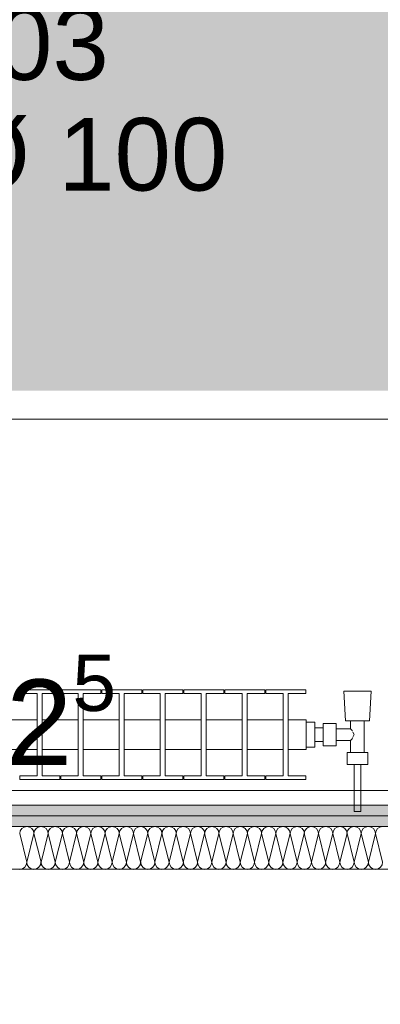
# Model space of a CAD drawing. Header units: metres. Extents: x -3.6 to 84.5, y -11 to 16.8.
# Tile 447 of 656: x 44.967 to 45.389, y 3.002 to 4.154. Entities that reach past the tile are written whole.
import ezdxf

# ---------------------------------------------------------------- set-up
doc = ezdxf.new("R2010")
doc.units = ezdxf.units.M
doc.header["$MEASUREMENT"] = 0
doc.linetypes.add('Wipeout_Contour', pattern=[1, 0, -1])
for name, color, linetype in [('152 - Bemaßung_ Beschriftung.Ausbau', 7, 'Continuous'), ('606 - Struktur.Wand Innen Ausbau', 7, 'Continuous'), ('612 - Struktur.Stahlbau', 7, 'Continuous'), ('801 - HKLSE.Heizung_ Klima_ Lüftung', 7, 'Continuous'), ('Neubau_152 - Bemaßung_ Beschriftung.Ausbau', 7, 'Continuous'), ('Neubau_650 - Abdeckung.Fußboden Aufbau', 7, 'Continuous')]:
    doc.layers.add(name, color=color, linetype=linetype)
doc.styles.add('ERSTELLTER_STIL_2', font='txt')
doc.dimstyles.new('ERSTELLTER_STIL__1', dxfattribs={"dimtxt": 0.1, "dimasz": 0.0532, "dimexe": 0.18, "dimexo": 0.0625, "dimgap": 0, "dimtad": 1, "dimzin": 0, "dimdsep": 46, "dimtxsty": 'ERSTELLTER_STIL_2', "dimblk": 'ARROWHEAD_2', "dimblk1": 'ARROWHEAD_2', "dimblk2": 'ARROWHEAD_2', "dimcen": 0.09, "dimse1": 1, "dimse2": 1, "dimclrd": 7, "dimclre": 7, "dimclrt": 7, "dimazin": 0, "dimtfac": 1, "dimtdec": 4, "dimtmove": 0, "dimatfit": 3, "dimfxl": 1, "dimtolj": 1, "dimtzin": 0, "dimarcsym": 0})
doc.dimstyles.new('ERSTELLTER_STIL__3', dxfattribs={"dimtxt": 0.1, "dimasz": 0.0532, "dimexe": 0.18, "dimexo": 0.0625, "dimgap": 0, "dimtad": 1, "dimtih": 1, "dimtoh": 1, "dimzin": 0, "dimdsep": 46, "dimtxsty": 'ERSTELLTER_STIL_2', "dimblk": 'ARROWHEAD_2', "dimblk1": 'ARROWHEAD_2', "dimblk2": 'ARROWHEAD_2', "dimcen": 0.09, "dimse1": 1, "dimse2": 1, "dimclrd": 7, "dimclre": 7, "dimclrt": 7, "dimazin": 0, "dimtfac": 1, "dimtdec": 4, "dimtmove": 0, "dimatfit": 3, "dimfxl": 1, "dimtolj": 1, "dimtzin": 0, "dimarcsym": 0})
doc.dimstyles.new('ERSTELLTER_STIL__8', dxfattribs={"dimtxt": 0.18, "dimasz": 0.02736, "dimexe": 0.18, "dimexo": 0.0625, "dimgap": 0, "dimtad": 0, "dimtih": 1, "dimtoh": 1, "dimdec": 4, "dimzin": 0, "dimdsep": 46, "dimcen": 0.09, "dimadec": 0, "dimazin": 0, "dimtfac": 1, "dimtdec": 4, "dimtmove": 0, "dimatfit": 3, "dimldrblk": 'ARROWHEAD_11', "dimfxl": 1, "dimtolj": 1, "dimtzin": 0, "dimarcsym": 0})
pattern_1 = [(45, (0, 0), (-0.01767767, 0.01767767), [0, -0.025])]

# ---------------------------------------------------------------- blocks, each defined once
blk = doc.blocks.new('*X132')
at = {"layer": '606 - Struktur.Wand Innen Ausbau', "color": 7, "linetype": 'Continuous', "lineweight": 5}
for p, q in [((44.9667, 3.2017), (44.975, 3.1683)), ((44.9833, 3.2017), (44.975, 3.1683)), ((44.9833, 3.2017), (44.9917, 3.1683)), ((45, 3.2017), (44.9917, 3.1683)), ((45, 3.2017), (45.0083, 3.1683)), ((45.0167, 3.2017), (45.0083, 3.1683)), ((45.0167, 3.2017), (45.025, 3.1683)), ((45.0333, 3.2017), (45.025, 3.1683)), ((45.0333, 3.2017), (45.0417, 3.1683)), ((45.05, 3.2017), (45.0417, 3.1683)), ((45.05, 3.2017), (45.0583, 3.1683)), ((45.0667, 3.2017), (45.0583, 3.1683)), ((45.0667, 3.2017), (45.075, 3.1683)), ((45.0833, 3.2017), (45.075, 3.1683)), ((45.0833, 3.2017), (45.0917, 3.1683)), ((45.1, 3.2017), (45.0917, 3.1683)), ((45.1, 3.2017), (45.1083, 3.1683)), ((45.1167, 3.2017), (45.1083, 3.1683)), ((45.1167, 3.2017), (45.125, 3.1683)), ((45.1333, 3.2017), (45.125, 3.1683)), ((45.1333, 3.2017), (45.1417, 3.1683)), ((45.15, 3.2017), (45.1417, 3.1683)), ((45.15, 3.2017), (45.1583, 3.1683)), ((45.1667, 3.2017), (45.1583, 3.1683)), ((45.1667, 3.2017), (45.175, 3.1683)), ((45.1833, 3.2017), (45.175, 3.1683)), ((45.1833, 3.2017), (45.1917, 3.1683)), ((45.2, 3.2017), (45.1917, 3.1683)), ((45.2, 3.2017), (45.2083, 3.1683)), ((45.2167, 3.2017), (45.2083, 3.1683)), ((45.2167, 3.2017), (45.225, 3.1683)), ((45.2333, 3.2017), (45.225, 3.1683)), ((45.2333, 3.2017), (45.2417, 3.1683)), ((45.25, 3.2017), (45.2417, 3.1683)), ((45.25, 3.2017), (45.2583, 3.1683)), ((45.2667, 3.2017), (45.2583, 3.1683)), ((45.2667, 3.2017), (45.275, 3.1683)), ((45.2833, 3.2017), (45.275, 3.1683)), ((45.2833, 3.2017), (45.2917, 3.1683)), ((45.3, 3.2017), (45.2917, 3.1683)), ((45.3, 3.2017), (45.3083, 3.1683)), ((45.3167, 3.2017), (45.3083, 3.1683)), ((45.3167, 3.2017), (45.325, 3.1683)), ((45.3333, 3.2017), (45.325, 3.1683)), ((45.3333, 3.2017), (45.3417, 3.1683)), ((45.35, 3.2017), (45.3417, 3.1683)), ((45.35, 3.2017), (45.3583, 3.1683)), ((45.3667, 3.2017), (45.3583, 3.1683)), ((45.3667, 3.2017), (45.375, 3.1683)), ((45.3833, 3.2017), (45.375, 3.1683)), ((45.3833, 3.2017), (45.3917, 3.1683))]:
    blk.add_line(p, q, dxfattribs=at)
for centre, start, end in [((44.975, 3.2017), 90, 180), ((44.975, 3.2017), 0, 90), ((44.9917, 3.2017), 90, 180), ((44.9917, 3.2017), 0, 90), ((45.0083, 3.2017), 90, 180), ((45.0083, 3.2017), 0, 90), ((45.025, 3.2017), 90, 180), ((45.025, 3.2017), 0, 90), ((45.0417, 3.2017), 90, 180), ((45.0417, 3.2017), 0, 90), ((45.0583, 3.2017), 90, 180), ((45.0583, 3.2017), 0, 90), ((45.075, 3.2017), 90, 180), ((45.075, 3.2017), 0, 90), ((45.0917, 3.2017), 90, 180), ((45.0917, 3.2017), 0, 90), ((45.1083, 3.2017), 90, 180), ((45.1083, 3.2017), 0, 90), ((45.125, 3.2017), 90, 180), ((45.125, 3.2017), 0, 90), ((45.1417, 3.2017), 90, 180), ((45.1417, 3.2017), 0, 90), ((45.1583, 3.2017), 90, 180), ((45.1583, 3.2017), 0, 90), ((45.175, 3.2017), 90, 180), ((45.175, 3.2017), 0, 90), ((45.1917, 3.2017), 90, 180), ((45.1917, 3.2017), 0, 90), ((45.2083, 3.2017), 90, 180), ((45.2083, 3.2017), 0, 90), ((45.225, 3.2017), 90, 180), ((45.225, 3.2017), 0, 90), ((45.2417, 3.2017), 90, 180), ((45.2417, 3.2017), 0, 90), ((45.2583, 3.2017), 90, 180), ((45.2583, 3.2017), 0, 90), ((45.275, 3.2017), 90, 180), ((45.275, 3.2017), 0, 90), ((45.2917, 3.2017), 90, 180), ((45.2917, 3.2017), 0, 90), ((45.3083, 3.2017), 90, 180), ((45.3083, 3.2017), 0, 90), ((45.325, 3.2017), 90, 180), ((45.325, 3.2017), 0, 90), ((45.3417, 3.2017), 90, 180), ((45.3417, 3.2017), 0, 90), ((45.3583, 3.2017), 90, 180), ((45.3583, 3.2017), 0, 90), ((45.375, 3.2017), 90, 180), ((45.375, 3.2017), 0, 90), ((45.3917, 3.2017), 90, 180), ((44.9667, 3.1683), 270, 0), ((44.9833, 3.1683), 180, 270), ((44.9833, 3.1683), 270, 0), ((45, 3.1683), 180, 270), ((45, 3.1683), 270, 0), ((45.0167, 3.1683), 180, 270), ((45.0167, 3.1683), 270, 0), ((45.0333, 3.1683), 180, 270), ((45.0333, 3.1683), 270, 0), ((45.05, 3.1683), 180, 270), ((45.05, 3.1683), 270, 0), ((45.0667, 3.1683), 180, 270), ((45.0667, 3.1683), 270, 0), ((45.0833, 3.1683), 180, 270), ((45.0833, 3.1683), 270, 0), ((45.1, 3.1683), 180, 270), ((45.1, 3.1683), 270, 0), ((45.1167, 3.1683), 180, 270), ((45.1167, 3.1683), 270, 0), ((45.1333, 3.1683), 180, 270), ((45.1333, 3.1683), 270, 0), ((45.15, 3.1683), 180, 270), ((45.15, 3.1683), 270, 0), ((45.1667, 3.1683), 180, 270), ((45.1667, 3.1683), 270, 0), ((45.1833, 3.1683), 180, 270), ((45.1833, 3.1683), 270, 0), ((45.2, 3.1683), 180, 270), ((45.2, 3.1683), 270, 0), ((45.2167, 3.1683), 180, 270), ((45.2167, 3.1683), 270, 0), ((45.2333, 3.1683), 180, 270), ((45.2333, 3.1683), 270, 0), ((45.25, 3.1683), 180, 270), ((45.25, 3.1683), 270, 0), ((45.2667, 3.1683), 180, 270), ((45.2667, 3.1683), 270, 0), ((45.2833, 3.1683), 180, 270), ((45.2833, 3.1683), 270, 0), ((45.3, 3.1683), 180, 270), ((45.3, 3.1683), 270, 0), ((45.3167, 3.1683), 180, 270), ((45.3167, 3.1683), 270, 0), ((45.3333, 3.1683), 180, 270), ((45.3333, 3.1683), 270, 0), ((45.35, 3.1683), 180, 270), ((45.35, 3.1683), 270, 0), ((45.3667, 3.1683), 180, 270), ((45.3667, 3.1683), 270, 0), ((45.3833, 3.1683), 180, 270), ((45.3833, 3.1683), 270, 0)]:
    blk.add_arc(centre, 0.00833, start, end, dxfattribs=at)
blk = doc.blocks.new('ARROWHEAD_11')
at = {"color": 0, "linetype": 'Continuous', "lineweight": 0}
blk.add_line((0, 0), (-1, 0), dxfattribs=at)
at = {"color": 0, "linetype": 'Continuous', "lineweight": 0, "const_width": 0.25, "flags": 128}
blk.add_lwpolyline([(-0.125, 0, 1), (0.125, 0, 1)], format="xyb", close=True, dxfattribs=at)
blk = doc.blocks.new('*D229')
at = {"layer": '152 - Bemaßung_ Beschriftung.Ausbau', "color": 7, "linetype": 'Continuous', "lineweight": 5}
for p, q in [((46.2975, 4.2402), (46.3675, 4.1998)), ((46.385, 4.22), (46.28, 4.22)), ((46.3325, 3.72), (46.3325, 4.22)), ((46.2975, 3.7402), (46.3675, 3.6998)), ((46.385, 3.72), (46.28, 3.72)), ((46.3325, 3.6858), (46.3325, 3.72))]:
    blk.add_line(p, q, dxfattribs=at)
at = {"layer": '152 - Bemaßung_ Beschriftung.Ausbau', "color": 7, "lineweight": 9, "insert": (46.3125, 3.8941), "char_height": 0.1, "attachment_point": 7, "rotation": 90, "style": 'ERSTELLTER_STIL_2'}
blk.add_mtext('\\A1;{\\pql;\\fArial|b0|i0|c0|p38;50}', dxfattribs=at)
blk = doc.blocks.new('ARROWHEAD_2')
at = {"color": 0, "linetype": 'Continuous', "lineweight": 0}
for p, q in [((-0.378, -0.655), (0.378, 0.655)), ((0, 0), (-1, 0))]:
    blk.add_line(p, q, dxfattribs=at)
blk = doc.blocks.new('*D608')
at = {"layer": '152 - Bemaßung_ Beschriftung.Ausbau', "color": 7, "linetype": 'Continuous', "lineweight": 5}
for p, q in [((44.39, 3.1997), (44.39, 3.3047)), ((45.515, 3.1997), (45.515, 3.3047)), ((44.4102, 3.2872), (44.3698, 3.2172)), ((45.5352, 3.2872), (45.4948, 3.2172)), ((44.39, 3.2522), (45.515, 3.2522))]:
    blk.add_line(p, q, dxfattribs=at)
at = {"layer": '152 - Bemaßung_ Beschriftung.Ausbau', "color": 7, "lineweight": 5, "char_height": 0.1, "attachment_point": 7, "style": 'ERSTELLTER_STIL_2'}
for s, insert in [('\\A1;{\\pql;\\fArial|b0|i0|c0|p38;1,12\\fArial|b0|i0|c0|p38;\\A1{\\H.66x;\\S5^  ;}}', (44.7565, 3.2528)), ('\\A1;{\\pql;\\fArial|b0|i0|c0|p38;3}', (45.4189, 3.2722))]:
    blk.add_mtext(s, dxfattribs=dict(at, insert=insert))
blk = doc.blocks.new('*D644')
at = {"layer": '152 - Bemaßung_ Beschriftung.Ausbau', "color": 7, "linetype": 'Continuous', "lineweight": 5}
for p, q in [((-0.165, -10.6375), (-0.165, -10.5325)), ((62.425, -10.6375), (62.425, -10.5325)), ((-0.1448, -10.55), (-0.1852, -10.62)), ((62.4048, -10.62), (62.4452, -10.55)), ((-0.1992, -10.585), (-0.165, -10.585)), ((-0.165, -10.585), (62.425, -10.585)), ((62.425, -10.585), (62.4593, -10.585))]:
    blk.add_line(p, q, dxfattribs=at)
at = {"layer": '152 - Bemaßung_ Beschriftung.Ausbau', "color": 7, "lineweight": 5, "insert": (30.959, -10.565), "char_height": 0.1, "attachment_point": 7, "style": 'ERSTELLTER_STIL_2'}
blk.add_mtext('\\A1;{\\pql;\\fArial|b0|i0|c0|p38;62,59}', dxfattribs=at)

msp = doc.modelspace()

# ---------------------------------------------------------------- hatches: boundary and pattern name
at = {"layer": '612 - Struktur.Stahlbau', "linetype": 'Continuous', "lineweight": 0, "true_color": 0x006a00}
msp.add_hatch(color=96, dxfattribs=at).paths.add_polyline_path([(40.1993, 4.22), (47.03, 4.22), (47.03, 3.72), (40.1993, 3.72)])
at = {"layer": 'Neubau_650 - Abdeckung.Fußboden Aufbau', "linetype": 'Continuous', "lineweight": 13, "true_color": 0xafafaf}
h = msp.add_hatch(dxfattribs=at)
h.set_pattern_fill('Raster_60x60_Fuge_2mm_0001', color=253, style=0, pattern_type=2)
h.set_pattern_definition([(360, (44.814, 4.89), (4e-09, 0.602), []), (90, (44.814, 4.89), (-0.602, 4e-09), [])])
h.paths.add_polyline_path([(45.4202, 5.76), (44.39, 5.76), (44.39, 3.235), (47.045, 3.235), (47.045, 4.89), (46.62, 4.89), (46.62, 5.19), (45.4202, 5.19)])

# ---------------------------------------------------------------- linework, layer by layer
at = {"layer": '606 - Struktur.Wand Innen Ausbau', "color": 7, "linetype": 'Continuous', "lineweight": 5}
msp.add_line((47.29, 3.21), (44.615, 3.21), dxfattribs=at)
at = {"layer": '606 - Struktur.Wand Innen Ausbau', "color": 7, "linetype": 'Continuous', "lineweight": 5, "flags": 128}
msp.add_lwpolyline([(44.615, 3.16), (47.29, 3.16)], dxfattribs=at)
at = {"layer": 'Neubau_650 - Abdeckung.Fußboden Aufbau', "color": 1, "linetype": 'Continuous', "lineweight": 13, "flags": 128}
msp.add_lwpolyline([(44.39, 3.235), (47.045, 3.235), (47.045, 4.89), (46.62, 4.89), (46.62, 5.19), (45.4202, 5.19), (45.4202, 5.76)], dxfattribs=at)

# ---------------------------------------------------------------- block references
at = {"layer": '606 - Struktur.Wand Innen Ausbau', "color": 7, "lineweight": 18}
msp.add_blockref('*X132', (0, 0), dxfattribs=at)

# ---------------------------------------------------------------- texts
at = {"layer": 'Neubau_152 - Bemaßung_ Beschriftung.Ausbau', "color": 7, "linetype": 'Continuous', "lineweight": 9, "insert": (45.2098, 3.9507), "char_height": 0.085, "attachment_point": 9, "line_spacing_factor": 0.913298, "style": 'ERSTELLTER_STIL_2'}
msp.add_mtext('\\A1;{\\pqc;\\fArial|b0|i0|c0|p38;TW-ST03\\P\\pqc;\\fArial|b0|i0|c0|p38;HLS BD Ø 100}', dxfattribs=at)

# ---------------------------------------------------------------- dimensions: what is measured, and where the dimension line sits
at = {"layer": '152 - Bemaßung_ Beschriftung.Ausbau', "color": 7, "linetype": 'Continuous', "lineweight": 5}
dim = msp.add_linear_dim(base=(46.3325, 4.22), p1=(40.1993, 3.72), p2=(40.1993, 4.22), angle=90, dimstyle='ERSTELLTER_STIL__1', dxfattribs=at)
dim.commit()
dim.dimension.update_dxf_attribs({"geometry": '*D229', "text_midpoint": (46.2625, 3.9703), "dimtype": 160, "text_rotation": 90})

# ---------------------------------------------------------------- leaders
at = {"layer": 'Neubau_152 - Bemaßung_ Beschriftung.Ausbau', "color": 1, "linetype": 'Continuous', "lineweight": 13, "annotation_type": 0, "has_hookline": 1, "hookline_direction": 0, "text_width": 0.7695}
for points in [[(43.045, 3.8923), (43.045, 4.2507), (44.4403, 4.2507)], [(43.245, 3.8923), (43.245, 3.9507), (44.4403, 3.9507)]]:
    msp.add_leader(points, dimstyle='ERSTELLTER_STIL__8', dxfattribs=at)

# ---------------------------------------------------------------- next in the draw order: wipeouts: each hides what was drawn before it
at = {"color": 254, "linetype": 'Wipeout_Contour', "lineweight": 0, "ltscale": 10996.302195}
msp.add_wipeout([(45.3022, 3.3), (45.3022, 3.335), (45.2812, 3.335), (45.2812, 3.3656), (45.3016, 3.3656), (45.3016, 3.37), (45.2548, 3.37), (45.2548, 3.3656), (45.2752, 3.3656), (45.2752, 3.335), (45.2332, 3.335), (45.2332, 3.3656), (45.2536, 3.3656), (45.2536, 3.37), (45.2068, 3.37), (45.2068, 3.3656), (45.2272, 3.3656), (45.2272, 3.335), (45.1852, 3.335), (45.1852, 3.3656), (45.2056, 3.3656), (45.2056, 3.37), (45.1588, 3.37), (45.1588, 3.3656), (45.1792, 3.3656), (45.1792, 3.335), (45.1372, 3.335), (45.1372, 3.3656), (45.1576, 3.3656), (45.1576, 3.37), (45.1108, 3.37), (45.1108, 3.3656), (45.1312, 3.3656), (45.1312, 3.335), (45.0892, 3.335), (45.0892, 3.3656), (45.1096, 3.3656), (45.1096, 3.37), (45.0628, 3.37), (45.0628, 3.3656), (45.0832, 3.3656), (45.0832, 3.335), (45.0412, 3.335), (45.0412, 3.3656), (45.0616, 3.3656), (45.0616, 3.37), (45.0148, 3.37), (45.0148, 3.3656), (45.0352, 3.3656), (45.0352, 3.335), (44.9932, 3.335), (44.9932, 3.3656), (45.0136, 3.3656), (45.0136, 3.37), (44.9668, 3.37), (44.9668, 3.3656), (44.9872, 3.3656), (44.9872, 3.335), (44.9452, 3.335), (44.9452, 3.3656), (44.9656, 3.3656), (44.9656, 3.37), (44.9188, 3.37), (44.9188, 3.3656), (44.9392, 3.3656), (44.9392, 3.335), (44.8972, 3.335), (44.8972, 3.3656), (44.9176, 3.3656), (44.9176, 3.37), (44.8708, 3.37), (44.8708, 3.3656), (44.8912, 3.3656), (44.8912, 3.335), (44.8492, 3.335), (44.8492, 3.3656), (44.8696, 3.3656), (44.8696, 3.37), (44.8228, 3.37), (44.8228, 3.3656), (44.8432, 3.3656), (44.8432, 3.335), (44.8012, 3.335), (44.8012, 3.3656), (44.8216, 3.3656), (44.8216, 3.37), (44.7748, 3.37), (44.7748, 3.3656), (44.7952, 3.3656), (44.7952, 3.335), (44.7532, 3.335), (44.7532, 3.3656), (44.7736, 3.3656), (44.7736, 3.37), (44.7268, 3.37), (44.7268, 3.3656), (44.7472, 3.3656), (44.7472, 3.335), (44.7052, 3.335), (44.7052, 3.3656), (44.7256, 3.3656), (44.7256, 3.37), (44.6788, 3.37), (44.6788, 3.3656), (44.6992, 3.3656), (44.6992, 3.335), (44.6572, 3.335), (44.6572, 3.3656), (44.6776, 3.3656), (44.6776, 3.37), (44.6308, 3.37), (44.6308, 3.3656), (44.6512, 3.3656), (44.6512, 3.335), (44.6092, 3.335), (44.6092, 3.3656), (44.6296, 3.3656), (44.6296, 3.37), (44.5828, 3.37), (44.5828, 3.3656), (44.6032, 3.3656), (44.6032, 3.335), (44.5822, 3.335), (44.5822, 3.3), (44.6032, 3.3), (44.6032, 3.2694), (44.5828, 3.2694), (44.5828, 3.265), (44.6296, 3.265), (44.6296, 3.2694), (44.6092, 3.2694), (44.6092, 3.3), (44.6512, 3.3), (44.6512, 3.2694), (44.6308, 3.2694), (44.6308, 3.265), (44.6776, 3.265), (44.6776, 3.2694), (44.6572, 3.2694), (44.6572, 3.3), (44.6992, 3.3), (44.6992, 3.2694), (44.6788, 3.2694), (44.6788, 3.265), (44.7256, 3.265), (44.7256, 3.2694), (44.7052, 3.2694), (44.7052, 3.3), (44.7472, 3.3), (44.7472, 3.2694), (44.7268, 3.2694), (44.7268, 3.265), (44.7736, 3.265), (44.7736, 3.2694), (44.7532, 3.2694), (44.7532, 3.3), (44.7952, 3.3), (44.7952, 3.2694), (44.7748, 3.2694), (44.7748, 3.265), (44.8216, 3.265), (44.8216, 3.2694), (44.8012, 3.2694), (44.8012, 3.3), (44.8432, 3.3), (44.8432, 3.2694), (44.8228, 3.2694), (44.8228, 3.265), (44.8696, 3.265), (44.8696, 3.2694), (44.8492, 3.2694), (44.8492, 3.3), (44.8912, 3.3), (44.8912, 3.2694), (44.8708, 3.2694), (44.8708, 3.265), (44.9176, 3.265), (44.9176, 3.2694), (44.8972, 3.2694), (44.8972, 3.3), (44.9392, 3.3), (44.9392, 3.2694), (44.9188, 3.2694), (44.9188, 3.265), (44.9656, 3.265), (44.9656, 3.2694), (44.9452, 3.2694), (44.9452, 3.3), (44.9872, 3.3), (44.9872, 3.2694), (44.9668, 3.2694), (44.9668, 3.265), (45.0136, 3.265), (45.0136, 3.2694), (44.9932, 3.2694), (44.9932, 3.3), (45.0352, 3.3), (45.0352, 3.2694), (45.0148, 3.2694), (45.0148, 3.265), (45.0616, 3.265), (45.0616, 3.2694), (45.0412, 3.2694), (45.0412, 3.3), (45.0832, 3.3), (45.0832, 3.2694), (45.0628, 3.2694), (45.0628, 3.265), (45.1096, 3.265), (45.1096, 3.2694), (45.0892, 3.2694), (45.0892, 3.3), (45.1312, 3.3), (45.1312, 3.2694), (45.1108, 3.2694), (45.1108, 3.265), (45.1576, 3.265), (45.1576, 3.2694), (45.1372, 3.2694), (45.1372, 3.3), (45.1792, 3.3), (45.1792, 3.2694), (45.1588, 3.2694), (45.1588, 3.265), (45.2056, 3.265), (45.2056, 3.2694), (45.1852, 3.2694), (45.1852, 3.3), (45.2272, 3.3), (45.2272, 3.2694), (45.2068, 3.2694), (45.2068, 3.265), (45.2536, 3.265), (45.2536, 3.2694), (45.2332, 3.2694), (45.2332, 3.3), (45.2752, 3.3), (45.2752, 3.2694), (45.2548, 3.2694), (45.2548, 3.265), (45.3016, 3.265), (45.3016, 3.2694), (45.2812, 3.2694), (45.2812, 3.3)], dxfattribs=at).dxf.layer = '801 - HKLSE.Heizung_ Klima_ Lüftung'

# ---------------------------------------------------------------- next in the draw order: linework, layer by layer
at = {"layer": '801 - HKLSE.Heizung_ Klima_ Lüftung', "color": 7, "linetype": 'Continuous', "lineweight": 5}
for p, q in [((45.0136, 3.37), (44.9668, 3.37)), ((45.0136, 3.37), (44.9668, 3.37)), ((44.9668, 3.37), (44.9668, 3.3656)), ((44.9668, 3.3656), (44.9872, 3.3656)), ((44.9872, 3.3656), (44.9872, 3.2694)), ((44.9932, 3.2694), (44.9932, 3.3656)), ((44.9932, 3.3656), (45.0136, 3.3656)), ((45.0136, 3.3656), (45.0136, 3.37)), ((45.0136, 3.3656), (45.0136, 3.37)), ((45.0616, 3.37), (45.0148, 3.37)), ((45.0616, 3.37), (45.0148, 3.37)), ((45.0148, 3.37), (45.0148, 3.3656)), ((45.0148, 3.3656), (45.0352, 3.3656)), ((45.0352, 3.3656), (45.0352, 3.2694)), ((45.0412, 3.2694), (45.0412, 3.3656)), ((45.0412, 3.3656), (45.0616, 3.3656)), ((45.0616, 3.3656), (45.0616, 3.37)), ((45.1096, 3.37), (45.0628, 3.37)), ((45.0628, 3.37), (45.0628, 3.3656)), ((45.1096, 3.37), (45.0628, 3.37)), ((45.0628, 3.37), (45.0628, 3.3656)), ((45.0628, 3.3656), (45.0832, 3.3656)), ((45.0832, 3.3656), (45.0832, 3.2694)), ((45.0892, 3.2694), (45.0892, 3.3656)), ((45.0892, 3.3656), (45.1096, 3.3656)), ((45.1096, 3.3656), (45.1096, 3.37)), ((45.1096, 3.3656), (45.1096, 3.37)), ((45.1576, 3.37), (45.1108, 3.37)), ((45.1576, 3.37), (45.1108, 3.37)), ((45.1108, 3.37), (45.1108, 3.3656)), ((45.1108, 3.3656), (45.1312, 3.3656)), ((45.1312, 3.3656), (45.1312, 3.2694)), ((45.1372, 3.2694), (45.1372, 3.3656)), ((45.1372, 3.3656), (45.1576, 3.3656)), ((45.1576, 3.3656), (45.1576, 3.37)), ((45.2056, 3.37), (45.1588, 3.37)), ((45.1588, 3.37), (45.1588, 3.3656)), ((45.2056, 3.37), (45.1588, 3.37)), ((45.1588, 3.37), (45.1588, 3.3656)), ((45.1588, 3.3656), (45.1792, 3.3656)), ((45.1792, 3.3656), (45.1792, 3.2694)), ((45.1852, 3.2694), (45.1852, 3.3656)), ((45.1852, 3.3656), (45.2056, 3.3656)), ((45.2056, 3.3656), (45.2056, 3.37)), ((45.2536, 3.37), (45.2068, 3.37)), ((45.2068, 3.37), (45.2068, 3.3656)), ((45.2536, 3.37), (45.2068, 3.37)), ((45.2068, 3.37), (45.2068, 3.3656)), ((45.2068, 3.3656), (45.2272, 3.3656)), ((45.2272, 3.3656), (45.2272, 3.2694)), ((45.2332, 3.2694), (45.2332, 3.3656)), ((45.2332, 3.3656), (45.2536, 3.3656)), ((45.2536, 3.3656), (45.2536, 3.37)), ((45.2536, 3.3656), (45.2536, 3.37)), ((45.2548, 3.37), (45.2548, 3.3656)), ((45.2548, 3.3656), (45.2752, 3.3656)), ((45.2752, 3.3656), (45.2752, 3.2694)), ((45.2812, 3.2694), (45.2812, 3.3656)), ((44.9872, 3.335), (44.9452, 3.335)), ((45.0352, 3.335), (44.9932, 3.335)), ((45.0832, 3.335), (45.0412, 3.335)), ((45.1312, 3.335), (45.0892, 3.335)), ((45.1792, 3.335), (45.1372, 3.335)), ((45.2272, 3.335), (45.1852, 3.335)), ((45.2752, 3.335), (45.2332, 3.335)), ((44.9872, 3.3), (44.9452, 3.3)), ((45.0352, 3.3), (44.9932, 3.3)), ((45.0832, 3.3), (45.0412, 3.3)), ((45.1312, 3.3), (45.0892, 3.3)), ((45.1792, 3.3), (45.1372, 3.3)), ((45.2272, 3.3), (45.1852, 3.3)), ((45.2752, 3.3), (45.2332, 3.3)), ((44.9872, 3.2694), (44.9668, 3.2694)), ((44.9668, 3.2694), (44.9668, 3.265)), ((44.9668, 3.265), (45.0136, 3.265)), ((45.0136, 3.2694), (44.9932, 3.2694)), ((45.0136, 3.265), (45.0136, 3.2694)), ((45.0136, 3.265), (45.0136, 3.2694)), ((45.0352, 3.2694), (45.0148, 3.2694)), ((45.0148, 3.2694), (45.0148, 3.265)), ((45.0148, 3.265), (45.0616, 3.265)), ((45.0616, 3.2694), (45.0412, 3.2694)), ((45.0616, 3.265), (45.0616, 3.2694)), ((45.0628, 3.2694), (45.0628, 3.265)), ((45.0832, 3.2694), (45.0628, 3.2694)), ((45.0628, 3.2694), (45.0628, 3.265)), ((45.0628, 3.265), (45.1096, 3.265)), ((45.1096, 3.2694), (45.0892, 3.2694)), ((45.1096, 3.265), (45.1096, 3.2694)), ((45.1096, 3.265), (45.1096, 3.2694)), ((45.1312, 3.2694), (45.1108, 3.2694)), ((45.1108, 3.2694), (45.1108, 3.265)), ((45.1108, 3.265), (45.1576, 3.265)), ((45.1576, 3.2694), (45.1372, 3.2694)), ((45.1576, 3.265), (45.1576, 3.2694)), ((45.1588, 3.2694), (45.1588, 3.265)), ((45.1792, 3.2694), (45.1588, 3.2694)), ((45.1588, 3.2694), (45.1588, 3.265)), ((45.1588, 3.265), (45.2056, 3.265)), ((45.2056, 3.2694), (45.1852, 3.2694)), ((45.2056, 3.265), (45.2056, 3.2694)), ((45.2068, 3.2694), (45.2068, 3.265)), ((45.2272, 3.2694), (45.2068, 3.2694)), ((45.2068, 3.2694), (45.2068, 3.265)), ((45.2068, 3.265), (45.2536, 3.265)), ((45.2536, 3.2694), (45.2332, 3.2694)), ((45.2536, 3.265), (45.2536, 3.2694)), ((45.2536, 3.265), (45.2536, 3.2694)), ((45.2752, 3.2694), (45.2548, 3.2694)), ((45.2548, 3.2694), (45.2548, 3.265))]:
    msp.add_line(p, q, dxfattribs=at)

# ---------------------------------------------------------------- next in the draw order: wipeouts: each hides what was drawn before it
at = {"color": 254, "linetype": 'Wipeout_Contour', "lineweight": 0, "ltscale": 1453.661118}
msp.add_wipeout([(45.3022, 3.3322), (45.3022, 3.3028), (45.3122, 3.3028), (45.3122, 3.3095), (45.3222, 3.3095), (45.3222, 3.3045), (45.3372, 3.3045), (45.3372, 3.3105), (45.3542, 3.3105), (45.3542, 3.2965), (45.3502, 3.2965), (45.3502, 3.2825), (45.3582, 3.2825), (45.3582, 3.2275), (45.3662, 3.2275), (45.3662, 3.2825), (45.3742, 3.2825), (45.3742, 3.2965), (45.3702, 3.2965), (45.3702, 3.3335), (45.3762, 3.3335), (45.3782, 3.3685), (45.3462, 3.3685), (45.3482, 3.3335), (45.3542, 3.3335), (45.3542, 3.3245), (45.3372, 3.3245), (45.3372, 3.3305), (45.3222, 3.3305), (45.3222, 3.3255), (45.3122, 3.3255), (45.3122, 3.3322)], dxfattribs=at).dxf.layer = '801 - HKLSE.Heizung_ Klima_ Lüftung'

# ---------------------------------------------------------------- next in the draw order: hatches: boundary and pattern name
at = {"layer": '606 - Struktur.Wand Innen Ausbau', "linetype": 'Continuous', "lineweight": 0, "true_color": 0x000000}
h = msp.add_hatch(dxfattribs=at)
h.set_pattern_fill('Gips_0001', color=18, style=0, pattern_type=2)
h.set_pattern_definition(pattern_1)
h.paths.add_polyline_path([(44.5525, 3.2225), (47.29, 3.2225), (47.29, 3.235), (44.5525, 3.235)])
h = msp.add_hatch(dxfattribs=at)
h.set_pattern_fill('Gips_0001', color=18, style=0, pattern_type=2)
h.set_pattern_definition(pattern_1)
h.paths.add_polyline_path([(44.565, 3.21), (47.29, 3.21), (47.29, 3.2225), (44.565, 3.2225)])

# ---------------------------------------------------------------- next in the draw order: linework, layer by layer
at = {"layer": '606 - Struktur.Wand Innen Ausbau', "color": 7, "linetype": 'Continuous', "lineweight": 5}
msp.add_line((47.29, 3.2225), (44.565, 3.2225), dxfattribs=at)
at = {"layer": '606 - Struktur.Wand Innen Ausbau', "color": 7, "linetype": 'Continuous', "lineweight": 5, "flags": 128}
msp.add_lwpolyline([(47.045, 3.235), (44.5525, 3.235)], dxfattribs=at)
at = {"layer": '801 - HKLSE.Heizung_ Klima_ Lüftung', "color": 7, "linetype": 'Continuous', "lineweight": 5}
for p, q in [((45.3016, 3.37), (45.2548, 3.37)), ((45.3016, 3.37), (45.2548, 3.37)), ((45.2812, 3.3656), (45.3016, 3.3656)), ((45.3016, 3.3656), (45.3016, 3.37)), ((45.3016, 3.3656), (45.3016, 3.37)), ((45.3509, 3.3685), (45.3462, 3.3685)), ((45.3462, 3.3685), (45.3509, 3.3685)), ((45.3482, 3.3335), (45.3462, 3.3685)), ((45.3509, 3.3685), (45.3622, 3.3685)), ((45.3622, 3.3685), (45.3509, 3.3685)), ((45.3622, 3.3685), (45.3736, 3.3685)), ((45.3736, 3.3685), (45.3622, 3.3685)), ((45.3736, 3.3685), (45.3782, 3.3685)), ((45.3782, 3.3685), (45.3736, 3.3685)), ((45.3762, 3.3335), (45.3782, 3.3685)), ((45.3022, 3.335), (45.2812, 3.335)), ((45.3022, 3.3299), (45.3022, 3.335)), ((45.3122, 3.3322), (45.3022, 3.3322)), ((45.3122, 3.3322), (45.3022, 3.3322)), ((45.3122, 3.3322), (45.3022, 3.3322)), ((45.3122, 3.3322), (45.3022, 3.3322)), ((45.3022, 3.3175), (45.3022, 3.3299)), ((45.3122, 3.3175), (45.3122, 3.3322)), ((45.3122, 3.3175), (45.3122, 3.3322)), ((45.3222, 3.324), (45.3222, 3.3305)), ((45.3372, 3.3305), (45.3222, 3.3305)), ((45.3372, 3.324), (45.3372, 3.3305)), ((45.3482, 3.3335), (45.3523, 3.3335)), ((45.3523, 3.3335), (45.3622, 3.3335)), ((45.3542, 3.3245), (45.3542, 3.3335)), ((45.3622, 3.3335), (45.3721, 3.3335)), ((45.3702, 3.2965), (45.3702, 3.3335)), ((45.3721, 3.3335), (45.3762, 3.3335)), ((45.3022, 3.3051), (45.3022, 3.3175)), ((45.3122, 3.3232), (45.3122, 3.3255)), ((45.3222, 3.3255), (45.3122, 3.3255)), ((45.3122, 3.3175), (45.3122, 3.3232)), ((45.3122, 3.3028), (45.3122, 3.3175)), ((45.3122, 3.3028), (45.3122, 3.3175)), ((45.3122, 3.3118), (45.3122, 3.3175)), ((45.3222, 3.311), (45.3222, 3.324)), ((45.3542, 3.3245), (45.3372, 3.3245)), ((45.3372, 3.311), (45.3372, 3.324)), ((45.356, 3.3224), (45.3542, 3.3245)), ((45.3565, 3.3214), (45.356, 3.3224)), ((45.3584, 3.3175), (45.357, 3.3204)), ((45.357, 3.3146), (45.3584, 3.3175)), ((45.3122, 3.3095), (45.3122, 3.3118)), ((45.3222, 3.3095), (45.3122, 3.3095)), ((45.3222, 3.3045), (45.3222, 3.311)), ((45.3372, 3.3045), (45.3372, 3.311)), ((45.3542, 3.3105), (45.3372, 3.3105)), ((45.3542, 3.3105), (45.356, 3.3126)), ((45.3542, 3.2965), (45.3542, 3.3105)), ((45.356, 3.3126), (45.3565, 3.3136)), ((45.3022, 3.3), (45.2812, 3.3)), ((45.3022, 3.3), (45.3022, 3.3051)), ((45.3122, 3.3028), (45.3022, 3.3028)), ((45.3122, 3.3028), (45.3022, 3.3028)), ((45.3372, 3.3045), (45.3222, 3.3045)), ((45.3502, 3.2965), (45.3562, 3.2965)), ((45.3502, 3.2825), (45.3502, 3.2965)), ((45.3562, 3.2965), (45.3682, 3.2965)), ((45.3682, 3.2965), (45.3742, 3.2965)), ((45.3742, 3.2825), (45.3742, 3.2965)), ((45.3502, 3.2825), (45.3562, 3.2825)), ((45.3562, 3.2825), (45.3682, 3.2825)), ((45.3582, 3.2275), (45.3582, 3.2825)), ((45.3582, 3.2825), (45.3594, 3.2825)), ((45.3594, 3.2825), (45.3622, 3.2825)), ((45.3622, 3.2825), (45.3651, 3.2825)), ((45.3651, 3.2825), (45.3662, 3.2825)), ((45.3662, 3.2275), (45.3662, 3.2825)), ((45.3682, 3.2825), (45.3742, 3.2825)), ((45.2548, 3.265), (45.3016, 3.265)), ((45.3016, 3.2694), (45.2812, 3.2694)), ((45.3016, 3.265), (45.3016, 3.2694)), ((45.3016, 3.265), (45.3016, 3.2694)), ((45.3582, 3.2275), (45.3594, 3.2275)), ((45.3594, 3.2275), (45.3622, 3.2275)), ((45.3622, 3.2275), (45.3651, 3.2275)), ((45.3651, 3.2275), (45.3662, 3.2275))]:
    msp.add_line(p, q, dxfattribs=at)

# ---------------------------------------------------------------- next in the draw order: dimensions: what is measured, and where the dimension line sits
at = {"layer": '152 - Bemaßung_ Beschriftung.Ausbau', "color": 7, "linetype": 'Continuous', "lineweight": 5}
for base, p1, p2, picture, middle in [((62.425, -10.585), (-0.165, -0.145), (62.425, 5.1), '*D644', (31.127, -10.515)), ((45.515, 3.25223), (44.38999, 3.235), (45.515, 3.235), '*D608', (45.02142, 3.32223))]:
    dim = msp.add_linear_dim(base=base, p1=p1, p2=p2, dimstyle='ERSTELLTER_STIL__3', dxfattribs=at)
    dim.commit()
    dim.dimension.update_dxf_attribs({"geometry": picture, "text_midpoint": middle, "dimtype": 160})

doc.saveas('drawing.dxf')
